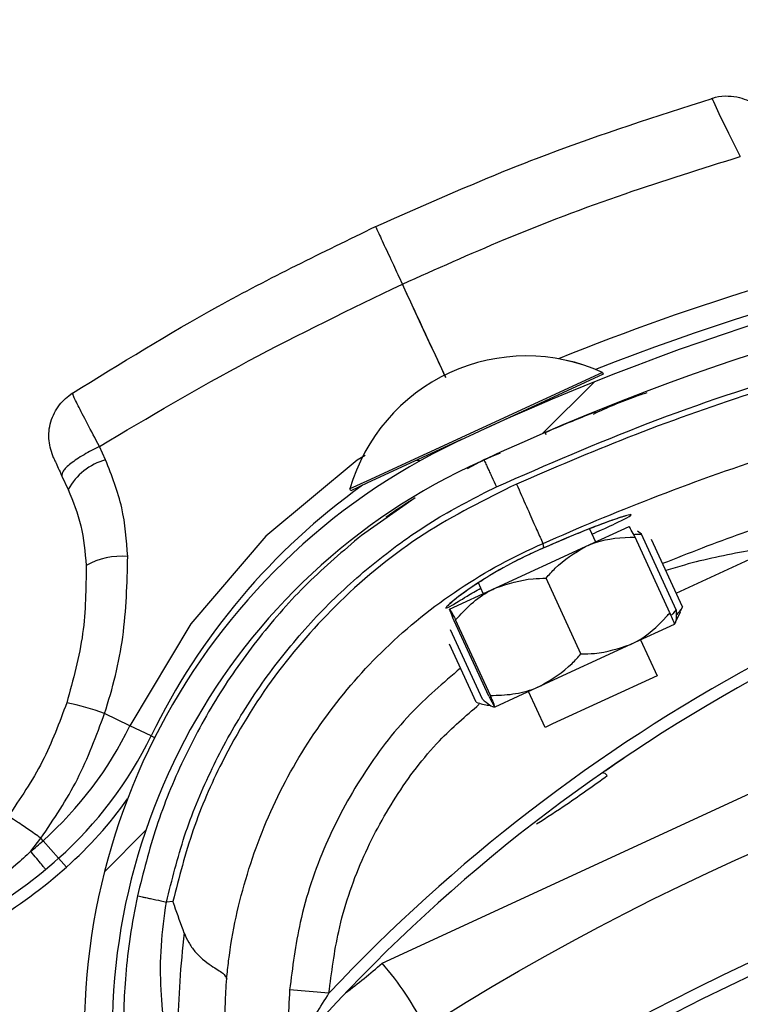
# Model space of a CAD drawing. Header units: inches. Extents: x 170 to 284, y 215 to 248.
# Tile 475 of 656: x 210.9638 to 211.0263, y 225.0104 to 225.0957. Entities that reach past the tile are written whole.
import ezdxf

# ---------------------------------------------------------------- set-up
doc = ezdxf.new("R2010")
doc.units = ezdxf.units.IN
doc.header["$LTSCALE"] = 0.25
doc.header["$MEASUREMENT"] = 0
doc.layers.add('ANNOTATIONS', color=1, linetype='Continuous')
doc.layers.add('RH FRONT OF HOOD', color=7, linetype='Continuous')
doc.styles.add('ARIAL', font='arial.ttf', dxfattribs={"height": 0.09375})
doc.dimstyles.new('STANDARD$0', dxfattribs={"dimtxt": 0.09375, "dimasz": 0.09375, "dimexe": 0.03125, "dimexo": 0.046875, "dimgap": 0.09, "dimtad": 0, "dimtih": 1, "dimtoh": 1, "dimdec": 4, "dimzin": 0, "dimdsep": 46, "dimtxsty": 'ARIAL', "dimcen": 0.09, "dimadec": 0, "dimazin": 0, "dimtfac": 1, "dimtdec": 4, "dimtofl": 0, "dimtmove": 0, "dimatfit": 1, "dimfxl": 1, "dimtolj": 1, "dimtzin": 0, "dimarcsym": 0})
pattern_1 = [(45, (200.7563139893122, 218.4993357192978), (-0.03026527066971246, 0.03026527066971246), [])]

# ---------------------------------------------------------------- blocks, each defined once
blk = doc.blocks.new('*D129')
at = {"layer": 'ANNOTATIONS', "color": 0, "lineweight": -2, "transparency": 16777216}
for p, q in [((209.9594651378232, 225.3844004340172), (209.9594651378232, 225.4781504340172)), ((210.5891923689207, 225.2906504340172), (209.9282151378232, 225.2906504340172)), ((211.1204829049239, 225.2379811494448), (209.9282151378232, 225.2379811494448)), ((209.9594651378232, 225.1442311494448), (209.9594651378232, 225.0504811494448)), ((209.9594651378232, 225.0504811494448), (209.8657151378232, 225.0504811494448))]:
    blk.add_line(p, q, dxfattribs=at)
at = {"layer": 'ANNOTATIONS', "color": 0, "transparency": 16777216}
for points in [[(209.9438401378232, 225.3844004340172), (209.9750901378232, 225.3844004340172), (209.9594651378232, 225.2906504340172)], [(209.9438401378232, 225.1442311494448), (209.9750901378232, 225.1442311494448), (209.9594651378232, 225.2379811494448)]]:
    blk.add_solid(points, dxfattribs=at)
at = {"layer": 'defpoints', "color": 0, "transparency": 16777216}
for p in [(210.6360673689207, 225.2906504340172), (209.9594651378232, 225.2379811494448), (211.1673579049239, 225.2379811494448)]:
    blk.add_point(p, dxfattribs=at)
at = {"layer": 'ANNOTATIONS', "color": 0, "transparency": 16777216, "insert": (209.6118125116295, 225.0504811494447), "char_height": 0.09375, "attachment_point": 5, "style": 'ARIAL'}
blk.add_mtext('\\A1;2 5/8"', dxfattribs=at)
blk = doc.blocks.new('*D130')
at = {"layer": 'ANNOTATIONS', "color": 0, "lineweight": -2, "transparency": 16777216}
for p, q in [((210.6277843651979, 225.6576941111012), (210.6277843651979, 226.3915711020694)), ((211.976220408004, 225.0994395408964), (211.976220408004, 226.3915711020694)), ((210.7215343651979, 226.3603211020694), (210.9917282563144, 226.3603211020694)), ((211.882470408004, 226.3603211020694), (211.6122765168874, 226.3603211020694))]:
    blk.add_line(p, q, dxfattribs=at)
at = {"layer": 'ANNOTATIONS', "color": 0, "transparency": 16777216}
for points in [[(210.7215343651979, 226.3759461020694), (210.7215343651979, 226.3446961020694), (210.6277843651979, 226.3603211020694)], [(211.882470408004, 226.3759461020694), (211.882470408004, 226.3446961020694), (211.976220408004, 226.3603211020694)]]:
    blk.add_solid(points, dxfattribs=at)
at = {"layer": 'defpoints', "color": 0, "transparency": 16777216}
for p in [(211.976220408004, 226.3603211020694), (210.6277843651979, 225.6108191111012), (211.976220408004, 225.0525645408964)]:
    blk.add_point(p, dxfattribs=at)
at = {"layer": 'ANNOTATIONS', "color": 0, "transparency": 16777216, "insert": (211.3020023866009, 226.3603211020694), "char_height": 0.09375, "attachment_point": 5, "style": 'ARIAL'}
blk.add_mtext('\\A1;DIM "A"', dxfattribs=at)

msp = doc.modelspace()

# ---------------------------------------------------------------- hatches: boundary and pattern name
at = {"layer": 'RH FRONT OF HOOD'}
h = msp.add_hatch(dxfattribs=at)
h.set_pattern_fill('ANSI31', color=256, scale=0.34241245, angle=2.8e-322, style=0)
h.set_pattern_definition([(45, (200.7896657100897, 218.4993357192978), (-0.03026527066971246, 0.03026527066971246), [])])
edge = h.paths.add_edge_path(flags=0)
edge.add_arc((211.0763061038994, 224.3915581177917), 0.021400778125, 89.9999999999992, 390.52248781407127, ccw=False)
edge.add_line((211.0763061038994, 224.4129588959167), (211.1490687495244, 224.4129588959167))
edge.add_arc((211.1490687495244, 224.8238538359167), 0.4108949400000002, 270, 450.0000000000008)
edge.add_line((211.1490687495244, 225.2347487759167), (210.6654111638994, 225.2347487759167))
edge.add_arc((210.6654111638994, 225.2390289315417), 0.004280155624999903, 180.0000000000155, 269.9999999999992, ccw=False)
edge.add_line((210.6611310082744, 225.2390289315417), (210.6611310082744, 225.2818304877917))
edge.add_arc((210.6654111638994, 225.2818304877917), 0.004280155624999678, 360, 540, ccw=False)
edge.add_line((210.6696913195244, 225.2818304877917), (210.6696913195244, 225.2390289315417))
edge.add_line((210.6696913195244, 225.2390289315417), (210.6664589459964, 225.2390289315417))
edge.add_line((210.6664589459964, 225.2390289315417), (210.6664589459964, 225.2818304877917))
edge.add_arc((210.6654111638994, 225.2818304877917), 0.001047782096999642, 360, 540.0000000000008)
edge.add_line((210.6643633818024, 225.2818304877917), (210.6643633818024, 225.2390289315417))
edge.add_arc((210.6654111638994, 225.2390289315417), 0.001047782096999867, 180, 270)
edge.add_line((210.6654111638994, 225.2379811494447), (211.1490687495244, 225.2379811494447))
edge.add_arc((211.1490687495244, 224.8238538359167), 0.4141273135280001, 269.9999999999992, 450, ccw=False)
edge.add_line((211.1490687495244, 224.4097265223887), (211.0763061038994, 224.4097265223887))
edge.add_arc((211.0763061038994, 224.3915581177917), 0.018168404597, 450.0000000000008, 750.5224878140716)
edge.add_arc((211.0910543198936, 224.4002532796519), 0.001047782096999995, 390.5224878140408, 495.0000000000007)
edge.add_line((211.0903134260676, 224.4009941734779), (211.0816182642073, 224.3922990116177))
edge.add_line((211.0816182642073, 224.3922990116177), (211.0793326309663, 224.3945846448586))
edge.add_line((211.0793326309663, 224.3945846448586), (211.0880277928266, 224.4032798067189))
edge.add_arc((211.0910543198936, 224.4002532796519), 0.004280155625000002, 390.522487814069, 495.0000000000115, ccw=False)
h = msp.add_hatch(dxfattribs=at)
h.set_pattern_fill('ANSI31', color=256, scale=0.34241245, style=0)
h.set_pattern_definition(pattern_1)
edge = h.paths.add_edge_path(flags=0)
edge.add_line((211.1157170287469, 225.2304686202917), (210.7733045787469, 225.2304686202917))
edge.add_line((210.7733045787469, 225.2304686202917), (210.7733045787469, 225.2347487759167))
edge.add_line((210.7733045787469, 225.2347487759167), (211.1157170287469, 225.2347487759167))
edge.add_arc((211.1157170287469, 224.8238538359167), 0.4108949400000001, 269.9999999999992, 450, ccw=False)
edge.add_line((211.1157170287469, 224.4129588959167), (211.0429543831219, 224.4129588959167))
edge.add_line((211.0429543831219, 224.4129588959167), (211.0429543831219, 224.4172390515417))
edge.add_line((211.0429543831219, 224.4172390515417), (211.1157170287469, 224.4172390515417))
edge.add_arc((211.1157170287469, 224.8238538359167), 0.406614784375, 270, 450.0000000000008)
h = msp.add_hatch(dxfattribs=at)
h.set_pattern_fill('ANSI31', color=256, scale=0.34241245, angle=2.8e-322, style=0)
h.set_pattern_definition(pattern_1)
edge = h.paths.add_edge_path(flags=0)
edge.add_arc((210.9334444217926, 224.9939066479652), 0.001712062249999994, 384.7692737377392, 406.9796940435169)
edge.add_line((210.9346124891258, 224.9951583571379), (210.9362594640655, 224.9969232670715))
edge.add_arc((210.9334444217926, 224.9939066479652), 0.004126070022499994, 384.76927373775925, 406.97969404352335, ccw=False)
edge.add_arc((210.9253607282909, 224.9901767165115), 0.01302879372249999, 336.2454411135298, 384.7692737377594, ccw=False)
edge.add_arc((210.9207214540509, 224.9927121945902), 0.01830194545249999, 294.76927373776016, 334.8306467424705, ccw=False)
edge.add_arc((210.9234615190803, 224.9867737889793), 0.01176186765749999, 226.9101314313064, 294.76927373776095, ccw=False)
edge.add_arc((210.9254540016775, 224.9902197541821), 0.01566536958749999, 170.0263417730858, 230.2000735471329, ccw=False)
edge.add_arc((210.9350175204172, 224.9888627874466), 0.02532140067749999, 507.6235219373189, 530.7502070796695, ccw=False)
edge.add_arc((210.9258202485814, 224.9935941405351), 0.01504902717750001, 466.9249921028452, 504.08392337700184, ccw=False)
edge.add_arc((210.9298152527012, 224.9817485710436), 0.02754708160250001, 388.07777688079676, 467.701847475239, ccw=False)
edge.add_arc((210.9612224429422, 224.9998227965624), 0.008748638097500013, 215.7278926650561, 362.7107059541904)
edge.add_arc((211.0261599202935, 225.0079139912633), 0.05672062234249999, 114.33990946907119, 187.7791734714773, ccw=False)
edge.add_arc((211.0935835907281, 224.8646505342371), 0.2150521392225, 458.19530130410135, 474.9753273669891, ccw=False)
edge.add_arc((211.0660354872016, 225.0488261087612), 0.02884824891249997, 399.92811720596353, 456.1830305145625, ccw=False)
edge.add_arc((211.1083046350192, 225.0874112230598), 0.0284373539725, 224.8898676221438, 278.4883413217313)
edge.add_arc((211.1098912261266, 225.0740018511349), 0.01494630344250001, 280.0607145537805, 335.3164658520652)
edge.add_arc((211.1068088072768, 225.0763506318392), 0.0187470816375, 332.7271482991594, 366.2088897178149)
edge.add_arc((211.1121251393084, 225.0763524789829), 0.0134739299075, 368.6468311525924, 407.0429194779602)
edge.add_arc((211.1174228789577, 225.0816252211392), 0.006011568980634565, 409.7518063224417, 430.4868473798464)
edge.add_arc((211.1149344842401, 225.0696918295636), 0.01816498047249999, 435.6685338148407, 474.7692737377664)
edge.add_arc((211.1119075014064, 225.0762520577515), 0.01094007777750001, 474.7692737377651, 564.7692737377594)
edge.add_arc((211.1036683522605, 225.0724503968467), 0.001866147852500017, 204.7692737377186, 220.4115201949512)
edge.add_line((211.1022474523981, 225.071240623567), (211.1004094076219, 225.0696756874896))
edge.add_arc((211.1036683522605, 225.0724503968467), 0.004280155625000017, 204.769273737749, 220.4115201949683, ccw=False)
edge.add_arc((211.1119075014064, 225.0762520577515), 0.01335408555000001, 114.76927373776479, 204.7692737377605, ccw=False)
edge.add_arc((211.1149344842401, 225.0696918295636), 0.020578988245, 435.38063204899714, 474.7692737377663, ccw=False)
edge.add_arc((211.1174228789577, 225.0816252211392), 0.008425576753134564, 409.34694092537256, 431.2689846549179, ccw=False)
edge.add_arc((211.1121251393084, 225.0763524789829), 0.01588793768, 368.45957599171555, 407.2398544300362, ccw=False)
edge.add_arc((211.1068088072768, 225.0763506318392), 0.02116108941, 332.8738045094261, 366.34644547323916, ccw=False)
edge.add_arc((211.1098912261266, 225.0740018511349), 0.01736031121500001, 279.9495218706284, 335.13512706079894, ccw=False)
edge.add_arc((211.1083046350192, 225.0874112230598), 0.030851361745, 224.687431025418, 278.5488113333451, ccw=False)
edge.add_arc((211.0660354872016, 225.0488261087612), 0.02643424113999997, 399.7109832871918, 456.0928868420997)
edge.add_arc((211.0935835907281, 224.8646505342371), 0.21263813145, 458.2069421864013, 474.9789632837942)
edge.add_arc((211.0261599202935, 225.0079139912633), 0.05430661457, 474.3259003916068, 547.8838086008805)
edge.add_arc((210.9612224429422, 224.9998227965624), 0.01116264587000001, 214.8303126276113, 363.29836093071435, ccw=False)
edge.add_arc((210.9298152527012, 224.9817485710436), 0.02513307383, 387.7406739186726, 467.7399315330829)
edge.add_arc((210.9258202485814, 224.9935941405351), 0.01263501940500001, 466.8523210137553, 503.7519705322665)
edge.add_arc((210.9350175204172, 224.9888627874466), 0.022907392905, 507.8135800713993, 530.7889889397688)
edge.add_arc((210.9254540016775, 224.9902197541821), 0.01325136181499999, 529.9615141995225, 590.5045235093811)
edge.add_arc((210.9234615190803, 224.9867737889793), 0.009347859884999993, 226.49179786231, 294.7692737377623)
edge.add_arc((210.9207214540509, 224.9927121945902), 0.01588793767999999, 294.7692737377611, 334.7214526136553)
edge.add_arc((210.9253607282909, 224.9901767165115), 0.01061478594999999, 336.4037750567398, 384.7692737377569)
h = msp.add_hatch(dxfattribs=at)
h.set_pattern_fill('ANSI32', color=256, scale=0.34241245, angle=2.8e-322, style=0)
h.set_pattern_definition([(45, (200.7563139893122, 218.4993357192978), (-0.09079581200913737, 0.09079581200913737), []), (45, (200.8168445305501, 218.4993357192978), (-0.09079581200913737, 0.09079581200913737), [])])
edge = h.paths.add_edge_path(flags=0)
edge.add_arc((211.1157170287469, 224.8238538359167), 0.2182879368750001, 180, 540, ccw=False)
edge = h.paths.add_edge_path(flags=0)
edge.add_arc((211.1157170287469, 224.8238538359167), 0.2097276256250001, 180, 540, ccw=False)

# ---------------------------------------------------------------- linework, layer by layer
for p, q in [((211.0143308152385, 225.0651069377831), (210.9939076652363, 225.0556890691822)), ((211.0144025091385, 225.06495146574), (211.0042765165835, 225.0602819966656)), ((211.0143301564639, 225.0651083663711), (211.0143308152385, 225.0651069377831)), ((211.0143308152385, 225.0651069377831), (211.0144025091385, 225.06495146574)), ((211.0137690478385, 225.0617019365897), (211.013771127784, 225.0617027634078)), ((211.0093533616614, 225.0598945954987), (211.0094250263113, 225.0597391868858)), ((210.9712738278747, 225.0575266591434), (210.9707399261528, 225.0587003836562)), ((211.0021119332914, 225.0592838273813), (210.9939793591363, 225.0555335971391)), ((211.0054669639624, 225.0581056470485), (211.0040624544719, 225.0575259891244)), ((211.0042135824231, 225.0575883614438), (211.0054475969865, 225.0581533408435)), ((211.0040624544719, 225.0575259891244), (211.0026128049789, 225.0567454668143)), ((211.0037397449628, 225.0573714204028), (211.003989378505, 225.057485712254)), ((210.9674877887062, 225.0561296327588), (210.9680248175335, 225.0549657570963)), ((210.9939076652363, 225.0556890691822), (210.9924403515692, 225.055012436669)), ((210.9939793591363, 225.0555335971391), (210.9925120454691, 225.0548569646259)), ((210.9924403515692, 225.055012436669), (210.9924396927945, 225.055013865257)), ((210.9925120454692, 225.0548569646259), (210.9924403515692, 225.055012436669)), ((210.9981002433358, 225.054238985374), (210.9934552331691, 225.0509846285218)), ((211.0128503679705, 225.0500203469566), (211.0166357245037, 225.0517659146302)), ((211.0132011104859, 225.0515505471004), (211.0137214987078, 225.0504220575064)), ((211.0177049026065, 225.0510806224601), (211.0173737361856, 225.0513539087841)), ((211.0207232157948, 225.0445352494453), (211.0177049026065, 225.0510806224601)), ((211.0092436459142, 225.0498989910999), (211.0091834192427, 225.0502788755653)), ((211.0201694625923, 225.0442798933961), (211.017151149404, 225.0508252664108)), ((211.0212741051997, 225.0447892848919), (211.0185793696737, 225.0506329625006)), ((211.0050776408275, 225.0464360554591), (211.0128503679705, 225.0500203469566)), ((211.0092436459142, 225.0498989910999), (211.009243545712, 225.0498988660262)), ((211.0207233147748, 225.0459837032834), (211.029669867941, 225.0501087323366)), ((211.0040044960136, 225.045941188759), (211.0035769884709, 225.0468682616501)), ((211.0124640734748, 225.0407266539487), (211.0094457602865, 225.0472720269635)), ((211.0010902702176, 225.0445973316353), (211.0050776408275, 225.0464360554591)), ((211.0210745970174, 225.0443365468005), (211.0205510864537, 225.0432775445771)), ((211.0212741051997, 225.0447892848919), (211.0210484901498, 225.0443494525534)), ((211.0044893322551, 225.037049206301), (211.0014710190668, 225.0435945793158)), ((211.0046240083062, 225.0371113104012), (211.001605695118, 225.043656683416)), ((211.0039355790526, 225.0367938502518), (211.0011683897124, 225.042794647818)), ((211.0205502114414, 225.0432771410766), (211.0167648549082, 225.041531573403)), ((211.0176359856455, 225.0419332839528), (211.0190698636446, 225.0388238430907)), ((210.9952299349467, 225.0139113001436), (211.0546320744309, 225.0413202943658)), ((211.0033846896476, 225.0365398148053), (211.0010742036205, 225.0415502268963)), ((211.0167648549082, 225.041531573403), (211.0089921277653, 225.0379472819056)), ((211.0190698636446, 225.0388238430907), (211.0100041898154, 225.0346433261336)), ((211.0089921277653, 225.0379472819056), (211.0050047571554, 225.0361085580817)), ((211.0093528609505, 225.0343429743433), (211.0079189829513, 225.0374524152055)), ((210.9733869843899, 225.0344937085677), (210.9711826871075, 225.0355649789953)), ((210.9752159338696, 225.0336048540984), (210.9733869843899, 225.0344937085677)), ((211.0100041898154, 225.0346433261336), (211.0093528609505, 225.0343429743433)), ((210.9752159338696, 225.0336048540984), (210.975517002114, 225.0334585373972)), ((210.9647828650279, 225.0236100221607), (210.9656671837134, 225.0247383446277)), ((210.9658520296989, 225.024531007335), (210.9656671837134, 225.0247383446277)), ((210.9672052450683, 225.0230131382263), (210.9658520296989, 225.024531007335)), ((210.9672052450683, 225.0230131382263), (210.9678888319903, 225.0222463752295)), ((210.9771014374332, 225.0192687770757), (210.9765448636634, 225.0192128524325)), ((210.9906327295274, 225.0113135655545), (210.9872220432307, 225.0115934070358))]:
    msp.add_line(p, q, dxfattribs=at)
at = {"layer": 'RH FRONT OF HOOD', "flags": 128}
for points in [[(211.0238940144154, 225.0886855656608), (211.0238170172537, 225.088862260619), (211.0239533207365, 225.0885676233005), (211.0244212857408, 225.0875519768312), (211.0252407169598, 225.0858435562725), (211.0262767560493, 225.083811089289), (211.0262767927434, 225.0838110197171), (211.0262767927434, 225.0838110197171)], [(210.993779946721, 225.0579064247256), (210.9930887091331, 225.0575070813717), (210.9851633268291, 225.0509226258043), (210.9786629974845, 225.0433278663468), (210.9733870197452, 225.0344937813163), (210.9733869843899, 225.0344937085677), (210.9733869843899, 225.0344937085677)]]:
    msp.add_lwpolyline(points, dxfattribs=at)
at = {"layer": 'RH FRONT OF HOOD'}
for radius in [0.218287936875, 0.2097276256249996, 0.20865758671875]:
    msp.add_circle((211.1157170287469, 224.8238538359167), radius, dxfattribs=at)
for centre, radius, start, end in [((211.0923126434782, 224.8641028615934), 0.2160622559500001, 95.86225241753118, 111.3285798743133), ((211.0935835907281, 224.8646505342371), 0.2150521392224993, 98.19530130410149, 114.9753273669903), ((211.0923126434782, 224.8641028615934), 0.2180957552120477, 101.9484969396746, 112.0222083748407), ((211.0935835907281, 224.8646505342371), 0.2126381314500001, 98.20694218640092, 114.9789632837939), ((211.0077481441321, 225.050599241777), 0.0159322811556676, 65.59875052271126, 163.9135924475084), ((211.0077488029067, 225.050597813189), 0.01593228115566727, 65.59875052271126, 163.9135924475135), ((211.0090427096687, 225.0618765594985), 0.0005478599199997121, 114.7561714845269, 144.0513468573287), ((211.0261599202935, 225.0079139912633), 0.05672062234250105, 114.3399094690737, 187.7791734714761), ((210.972659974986, 225.0524266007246), 0.005285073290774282, 105.2051462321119, 151.2859093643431), ((211.0261599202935, 225.0079139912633), 0.05430661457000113, 114.3259003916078, 187.883808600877), ((210.9983306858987, 225.0569368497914), 0.0005478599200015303, 69.33437873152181, 114.7561714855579), ((211.0272627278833, 225.0083105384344), 0.05786770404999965, 125.6629359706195, 154.0806276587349), ((211.0974436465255, 224.9109688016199), 0.146552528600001, 100.1098921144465, 136.7878487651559), ((211.0974436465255, 224.9109688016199), 0.1455252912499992, 100.1236983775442, 138.6398240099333), ((210.9726365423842, 225.0430645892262), 0.00611619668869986, 84.76523840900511, 119.8728515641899), ((210.9633497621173, 225.0138745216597), 0.02306145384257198, 70.14417843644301, 78.60788681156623), ((210.9444190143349, 225.0485719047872), 0.03220774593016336, 311.7177412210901, 334.0806276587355), ((210.9444190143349, 225.0485719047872), 0.03424124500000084, 311.7177412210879, 334.0806276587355), ((211.0142989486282, 225.0298737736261), 0.0005320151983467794, 33.59178893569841, 89.59768973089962), ((210.9444190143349, 225.0485719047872), 0.0352684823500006, 311.7177412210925, 324.6079347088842), ((210.9384945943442, 225.055217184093), 0.04111046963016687, 309.7497702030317, 311.7177412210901), ((210.9384945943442, 225.055217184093), 0.04314396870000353, 290.5405774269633, 311.7177412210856), ((210.9384945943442, 225.055217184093), 0.04417120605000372, 290.5405774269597, 311.7177412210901), ((210.9566728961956, 225.0580388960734), 0.0585994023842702, 307.1618106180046, 311.1457429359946), ((210.9759296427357, 224.9969699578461), 0.02568093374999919, 26.18361414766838, 41.27589958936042)]:
    msp.add_arc(centre, radius, start, end, dxfattribs=at)
for points, knots in [([(210.9946801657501, 225.0777474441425), (210.9995985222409, 225.0799262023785), (211.0091175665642, 225.0841429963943), (211.0190365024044, 225.0873042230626), (211.0238304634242, 225.0888320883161)], [0, 0, 0, 0, 0.5166859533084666, 1, 1, 1, 1]), ([(211.0238305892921, 225.0888319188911), (211.0239287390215, 225.0888730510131), (211.0243698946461, 225.0890579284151), (211.0251952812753, 225.0890836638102), (211.0261701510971, 225.0889631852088), (211.0269829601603, 225.0886683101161), (211.027621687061, 225.0882997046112), (211.0280945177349, 225.0879209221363), (211.028418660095, 225.0875894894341), (211.0286160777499, 225.08734919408), (211.0287168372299, 225.0872121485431), (211.028755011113, 225.0871578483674), (211.0287635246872, 225.0871456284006), (211.0287683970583, 225.0871386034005), (211.0287700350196, 225.0871362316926), (211.0287708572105, 225.0871350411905)], [0, 0, 0, 0, 0.05652103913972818, 0.2540462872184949, 0.4273552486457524, 0.5794983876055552, 0.7104459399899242, 0.8185506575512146, 0.9012506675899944, 0.9564155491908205, 0.9850429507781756, 0.9903528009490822, 0.9934690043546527, 0.9967217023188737, 1, 1, 1, 1]), ([(210.9969973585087, 225.0727525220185), (210.9999283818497, 225.0740675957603), (211.0062627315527, 225.0769096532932), (211.0160330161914, 225.0806191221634), (211.0229357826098, 225.082769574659), (211.0262771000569, 225.083810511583)], [0, 0, 0, 0, 0.3076441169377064, 0.6648617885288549, 1, 1, 1, 1]), ([(210.9684073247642, 225.0633080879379), (210.9725688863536, 225.0658852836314), (210.9810708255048, 225.071150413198), (210.9900746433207, 225.075515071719), (210.994671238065, 225.0777433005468)], [0, 0, 0, 0, 0.4894838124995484, 1, 1, 1, 1]), ([(210.994688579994, 225.0777059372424), (210.9946862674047, 225.0777108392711), (210.9946798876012, 225.0777243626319), (210.9948630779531, 225.0773292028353), (210.9953406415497, 225.07629973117), (210.9961363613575, 225.0745848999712), (210.9967233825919, 225.0733200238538), (210.9969886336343, 225.0727484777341)], [0, 0, 0, 0, 0.09013511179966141, 0.2486582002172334, 0.5414135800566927, 0.7927834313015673, 1, 1, 1, 1]), ([(210.9707428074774, 225.0586961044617), (210.9750156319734, 225.0612273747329), (210.9835533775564, 225.0662852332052), (210.9925129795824, 225.0705953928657), (210.9969886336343, 225.0727484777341)], [0, 0, 0, 0, 0.5004628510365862, 1, 1, 1, 1]), ([(210.9969886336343, 225.0727484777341), (210.9972570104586, 225.0721697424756), (210.9985084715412, 225.069471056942), (210.9997596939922, 225.0667729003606), (211.0007425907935, 225.0646533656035)], [0, 0, 0, 0, 0.2144507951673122, 1, 1, 1, 1]), ([(211.0007512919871, 225.0646580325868), (210.9998210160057, 225.0666639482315), (210.9985698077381, 225.0693618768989), (210.9973183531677, 225.0720603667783), (210.9969973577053, 225.0727525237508)], [0, 0, 0, 0, 0.7435021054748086, 1, 1, 1, 1]), ([(211.0051436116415, 225.0551965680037), (211.0095029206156, 225.0570992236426), (211.0182441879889, 225.0609144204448), (211.0319110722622, 225.0654478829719), (211.0459334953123, 225.069212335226), (211.0555184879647, 225.070884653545), (211.060322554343, 225.0717228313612)], [0, 0, 0, 0, 0.2468628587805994, 0.4950083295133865, 0.7468945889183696, 1, 1, 1, 1]), ([(211.0600521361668, 225.0711433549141), (211.0563478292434, 225.0705069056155), (211.0489284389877, 225.0692321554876), (211.0379544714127, 225.066567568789), (211.027125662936, 225.0633453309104), (211.01674260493, 225.059667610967), (211.0100799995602, 225.0568077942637), (211.0068811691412, 225.0554347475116)], [0, 0, 0, 0, 0.2027568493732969, 0.4061035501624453, 0.6088604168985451, 0.8122072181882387, 1, 1, 1, 1]), ([(211.0091834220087, 225.0502788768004), (211.0091834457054, 225.0502788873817), (211.012275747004, 225.0516596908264), (211.018784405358, 225.0543731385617), (211.0288745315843, 225.0579804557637), (211.0394097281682, 225.0611074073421), (211.0500922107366, 225.0637033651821), (211.0573117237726, 225.0649438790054), (211.0609214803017, 225.065564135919)], [0, 0, 0, 0, 1.439079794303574e-06, 0.1877923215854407, 0.3908439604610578, 0.5938956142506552, 0.7969478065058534, 1, 1, 1, 1]), ([(210.9667659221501, 225.057694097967), (210.9665971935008, 225.0581850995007), (210.9662482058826, 225.0592006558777), (210.9664446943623, 225.0608517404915), (210.9671609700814, 225.0623462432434), (210.9679955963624, 225.0630085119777), (210.9683994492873, 225.0633289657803)], [0, 0, 0, 0, 0.2415860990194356, 0.4996813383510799, 0.7579094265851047, 1, 1, 1, 1]), ([(210.9707430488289, 225.058696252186), (210.9703773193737, 225.0593795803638), (210.9696412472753, 225.0607548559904), (210.9688430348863, 225.0623118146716), (210.9684021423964, 225.0632246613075), (210.9684361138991, 225.0632341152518), (210.9684493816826, 225.063237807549)], [0, 0, 0, 0, 0.2719162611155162, 0.547262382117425, 0.8231804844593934, 1, 1, 1, 1]), ([(211.0135457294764, 225.0615013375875), (211.0147440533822, 225.0620482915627), (211.0162661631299, 225.062743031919), (211.0178579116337, 225.0632511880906), (211.0181965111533, 225.0633592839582)], [0, 0, 0, 0, 0.7872782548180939, 0.9999999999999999, 0.9999999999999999, 0.9999999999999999, 0.9999999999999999]), ([(211.0137690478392, 225.0617019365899), (211.0136786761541, 225.0616660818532), (211.013587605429, 225.0616299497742), (211.012889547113, 225.0613496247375), (211.0118662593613, 225.0609397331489), (211.0101939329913, 225.0602352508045), (211.0093585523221, 225.0598833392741)], [0, 0, 0, 0, 0.3307707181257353, 0.3333292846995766, 0.6669765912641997, 0.9999999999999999, 0.9999999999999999, 0.9999999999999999, 0.9999999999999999]), ([(210.9707430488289, 225.058696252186), (210.9702793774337, 225.0584571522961), (210.9693185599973, 225.0579616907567), (210.968193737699, 225.0571908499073), (210.9674928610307, 225.0565221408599), (210.9674894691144, 225.0562573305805), (210.9674878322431, 225.0561295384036)], [0, 0, 0, 0, 0.2412900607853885, 0.4999999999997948, 0.7587099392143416, 1, 1, 1, 1]), ([(210.9667660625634, 225.0576937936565), (210.9667655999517, 225.0576947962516), (210.9667293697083, 225.0577733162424), (210.9667714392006, 225.0576821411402), (210.9669063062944, 225.057389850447), (210.9671603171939, 225.0568393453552), (210.9673790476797, 225.0563653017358), (210.9674878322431, 225.0561295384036)], [0, 0, 0, 0, 0.003230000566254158, 0.2529631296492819, 0.5032304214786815, 0.7529340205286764, 1, 1, 1, 1]), ([(210.9731945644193, 225.049155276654), (210.9730872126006, 225.0505763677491), (210.9728680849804, 225.0534771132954), (210.971812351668, 225.0561587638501), (210.9712738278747, 225.0575266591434)], [0, 0, 0, 0, 0.4899054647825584, 1, 1, 1, 1]), ([(211.0040624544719, 225.0575259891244), (211.0040768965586, 225.0574948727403), (211.0040991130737, 225.0574470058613), (211.0042339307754, 225.0571565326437), (211.0043734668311, 225.0568558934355), (211.0045466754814, 225.0564827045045), (211.0047983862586, 225.055940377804), (211.0050076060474, 225.0554896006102), (211.0051436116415, 225.0551965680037)], [0, 0, 0, 0, 0.2394568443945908, 0.3683606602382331, 0.5000000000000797, 0.6316393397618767, 0.7605431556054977, 0.9999999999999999, 0.9999999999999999, 0.9999999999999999, 0.9999999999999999]), ([(211.0068809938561, 225.0554351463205), (211.0041577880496, 225.0540874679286), (210.9986209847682, 225.0513473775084), (210.9916015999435, 225.0455871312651), (210.98570058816, 225.0388838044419), (210.9815755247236, 225.0321183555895), (210.9787010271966, 225.0254957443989), (210.9776374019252, 225.0213552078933), (210.9771014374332, 225.0192687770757)], [0, 0, 0, 0, 0.187090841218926, 0.3803918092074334, 0.5558755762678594, 0.7364481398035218, 0.8671952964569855, 0.9999999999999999, 0.9999999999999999, 0.9999999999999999, 0.9999999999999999]), ([(211.0068809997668, 225.0554351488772), (211.0071740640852, 225.0547728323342), (211.0077601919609, 225.0534482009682), (211.0085061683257, 225.0517647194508), (211.0090425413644, 225.0505640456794), (211.0091364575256, 225.0503739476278), (211.009183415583, 225.050278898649)], [0, 0, 0, 0, 0.2500007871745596, 0.5000009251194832, 0.750000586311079, 1, 1, 1, 1]), ([(210.9680248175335, 225.0549657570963), (210.9684413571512, 225.0539347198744), (210.9692909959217, 225.0518316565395), (210.9694891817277, 225.0495375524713), (210.9695902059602, 225.0483681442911)], [0, 0, 0, 0, 0.4902549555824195, 1, 1, 1, 1]), ([(210.9765448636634, 225.0192128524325), (210.977025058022, 225.0211354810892), (210.9779862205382, 225.0249838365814), (210.9802565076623, 225.0305004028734), (210.9830958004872, 225.0357464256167), (210.9865418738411, 225.0406276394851), (210.990511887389, 225.0450923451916), (210.9949802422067, 225.0490514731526), (210.9998404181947, 225.052511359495), (211.0033795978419, 225.0543033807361), (211.0051436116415, 225.0551965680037)], [0, 0, 0, 0, 0.1247413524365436, 0.2496837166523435, 0.3746881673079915, 0.4999855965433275, 0.6253465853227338, 0.7503062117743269, 0.8755465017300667, 1, 1, 1, 1]), ([(210.9956001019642, 225.0525966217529), (210.9955912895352, 225.0525901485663), (210.9955565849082, 225.0525646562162), (210.9961661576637, 225.0530120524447), (210.9972595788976, 225.0537251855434), (210.9977438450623, 225.0540410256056)], [0, 0, 0, 0, 0.1593901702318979, 0.6277016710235, 1, 1, 1, 1]), ([(210.9956001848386, 225.0525965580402), (210.9955913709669, 225.0525900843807), (210.9955566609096, 225.0525645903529), (210.9961665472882, 225.0530121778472), (210.9972604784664, 225.0537256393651), (210.997745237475, 225.0540417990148)], [0, 0, 0, 0, 0.1593327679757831, 0.6274710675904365, 0.9999999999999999, 0.9999999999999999, 0.9999999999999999, 0.9999999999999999]), ([(210.9956002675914, 225.0525964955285), (210.9955914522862, 225.0525900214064), (210.9955567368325, 225.0525645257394), (210.9961669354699, 225.0530123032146), (210.9972613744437, 225.0537260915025), (210.9977466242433, 225.0540425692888)], [0, 0, 0, 0, 0.1592756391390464, 0.6272415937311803, 1, 1, 1, 1]), ([(210.9956004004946, 225.052596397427), (210.995591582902, 225.0525899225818), (210.9955568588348, 225.0525644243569), (210.9961675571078, 225.0530125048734), (210.9972628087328, 225.0537268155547), (210.9977488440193, 225.0540438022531)], [0, 0, 0, 0, 0.1591842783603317, 0.6268746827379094, 1, 1, 1, 1]), ([(211.0134127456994, 225.0510916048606), (211.0137043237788, 225.051222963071), (211.0147988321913, 225.0517160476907), (211.0160601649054, 225.0523035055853), (211.0168210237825, 225.0527059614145), (211.016863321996, 225.0528230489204), (211.0162194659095, 225.0526653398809), (211.01458504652, 225.0520966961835), (211.0121958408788, 225.0511738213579), (211.0102511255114, 225.0503340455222), (211.0092436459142, 225.0498989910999)], [0, 0, 0, 0, 0.05114929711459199, 0.1920011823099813, 0.333489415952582, 0.4224210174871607, 0.5646212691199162, 0.7065362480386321, 0.847968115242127, 1, 1, 1, 1]), ([(211.0152775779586, 225.0523292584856), (211.0152360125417, 225.0523152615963), (211.0149238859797, 225.0522101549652), (211.0140397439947, 225.0518819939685), (211.0126436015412, 225.0513390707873), (211.0110000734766, 225.0506611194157), (211.0098323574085, 225.0501609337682), (211.0092390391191, 225.0498959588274), (211.0092377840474, 225.0498953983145)], [0, 0, 0, 0, 0.03583539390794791, 0.2690981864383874, 0.5116419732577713, 0.7561140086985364, 0.9994840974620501, 1, 1, 1, 1]), ([(211.01636254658, 225.0526747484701), (211.0163630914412, 225.0526748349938), (211.0163880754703, 225.0526788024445), (211.0162505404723, 225.0526501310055), (211.0159456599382, 225.052558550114), (211.0155053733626, 225.0524074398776), (211.0152775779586, 225.0523292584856)], [0, 0, 0, 0, 0.005301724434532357, 0.2431048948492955, 0.6083977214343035, 1, 1, 1, 1]), ([(211.0290145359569, 225.0520546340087), (211.0281404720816, 225.0517583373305), (211.0249474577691, 225.0506759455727), (211.0218184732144, 225.0494367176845), (211.0195460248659, 225.0485367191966)], [0, 0, 0, 0, 0.2737425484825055, 1, 1, 1, 1]), ([(210.9934552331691, 225.0509846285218), (210.991861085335, 225.0496342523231), (210.9886716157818, 225.0469325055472), (210.9845233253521, 225.0422131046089), (210.9809012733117, 225.037092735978), (210.9779216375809, 225.0315837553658), (210.9755458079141, 225.0257967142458), (210.9745374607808, 225.0217650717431), (210.9740341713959, 225.0197527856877)], [0, 0, 0, 0, 0.1669692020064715, 0.3340613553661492, 0.5010874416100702, 0.6678519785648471, 0.8342172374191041, 1, 1, 1, 1]), ([(211.017151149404, 225.0508252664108), (211.0170362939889, 225.0510498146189), (211.0168038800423, 225.0515041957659), (211.0166617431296, 225.0517519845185), (211.0166405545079, 225.0517633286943), (211.0166357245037, 225.0517659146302)], [0, 0, 0, 0, 0.4299704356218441, 0.870060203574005, 1, 1, 1, 1]), ([(211.0170340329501, 225.0510518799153), (211.0171265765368, 225.0510696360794), (211.0173437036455, 225.0511112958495), (211.0175732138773, 225.0510918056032), (211.0177049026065, 225.0510806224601)], [0, 0, 0, 0, 0.4262184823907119, 1, 1, 1, 1]), ([(210.9817649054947, 225.0125800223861), (210.9818183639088, 225.0130911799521), (210.9821387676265, 225.0161548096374), (210.9833586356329, 225.0217012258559), (210.9862110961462, 225.0288886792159), (210.9902618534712, 225.035480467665), (210.9954617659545, 225.0414583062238), (211.0017911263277, 225.046536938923), (211.0066551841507, 225.0491896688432), (211.0091833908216, 225.0502788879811), (211.009183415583, 225.050278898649)], [0, 0, 0, 0, 0.03155846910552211, 0.1891461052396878, 0.3467338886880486, 0.5043277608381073, 0.6619226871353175, 0.8309600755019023, 0.9999983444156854, 0.9999999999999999, 0.9999999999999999, 0.9999999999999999, 0.9999999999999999]), ([(211.0128503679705, 225.0500203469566), (211.0130042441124, 225.0500875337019), (211.0142077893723, 225.0506130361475), (211.0156958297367, 225.0508242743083), (211.0170093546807, 225.0508251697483), (211.017151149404, 225.0508252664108)], [0, 0, 0, 0, 0.1156468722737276, 0.9045342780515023, 1, 1, 1, 1]), ([(211.009243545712, 225.0498988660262), (211.0088271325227, 225.0497152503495), (211.0075113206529, 225.0491350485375), (211.0053742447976, 225.0480138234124), (211.0031990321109, 225.0466620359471), (211.0016095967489, 225.0455067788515), (211.0008344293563, 225.0448382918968), (211.0006810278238, 225.0446076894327), (211.0011828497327, 225.0448522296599), (211.0022531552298, 225.0455199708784), (211.0033715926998, 225.0461674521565), (211.0037887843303, 225.046408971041)], [0, 0, 0, 0, 0.05799721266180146, 0.1832636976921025, 0.306412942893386, 0.4347166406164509, 0.5675677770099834, 0.6609498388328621, 0.7922661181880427, 0.9225125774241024, 1, 1, 1, 1]), ([(211.0092360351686, 225.0498939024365), (211.0091969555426, 225.0498773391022), (211.0085857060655, 225.0496182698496), (211.0073788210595, 225.0490555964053), (211.0057623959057, 225.0482063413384), (211.0046279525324, 225.0475515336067), (211.0041244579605, 225.0472229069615), (211.0040279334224, 225.0471599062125)], [0, 0, 0, 0, 0.02096907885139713, 0.3279800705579, 0.6261032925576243, 0.928320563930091, 0.9999999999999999, 0.9999999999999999, 0.9999999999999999, 0.9999999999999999]), ([(211.0094457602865, 225.0472720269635), (211.0097029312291, 225.0475700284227), (211.0106759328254, 225.0486975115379), (211.0119287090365, 225.0494596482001), (211.0128503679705, 225.0500203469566)], [0, 0, 0, 0, 0.2643068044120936, 1, 1, 1, 1]), ([(211.029669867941, 225.0501087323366), (211.0287410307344, 225.0499523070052), (211.025968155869, 225.0494853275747), (211.02265945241, 225.0487937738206), (211.0203558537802, 225.0481047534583), (211.019819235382, 225.0479442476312)], [0, 0, 0, 0, 0.2786878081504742, 0.8319718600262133, 1, 1, 1, 1]), ([(210.9711826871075, 225.0355649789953), (210.971182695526, 225.0355650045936), (210.9718919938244, 225.0377217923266), (210.9730248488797, 225.0422375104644), (210.9731373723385, 225.0468240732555), (210.9731945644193, 225.049155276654)], [0, 0, 0, 0, 5.836249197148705e-06, 0.491734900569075, 1, 1, 1, 1]), ([(210.9695902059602, 225.0483681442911), (210.9695725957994, 225.0463960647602), (210.9695367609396, 225.0423830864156), (210.9684550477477, 225.038471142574), (210.9679049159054, 225.0364816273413)], [0, 0, 0, 0, 0.4914254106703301, 1, 1, 1, 1]), ([(211.0040279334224, 225.0471599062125), (211.003697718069, 225.0469496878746), (211.0029254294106, 225.046458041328), (211.0020169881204, 225.0457962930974), (211.0013918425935, 225.0453078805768), (211.001104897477, 225.0450483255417), (211.0010996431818, 225.0450428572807), (211.0010981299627, 225.0450412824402)], [0, 0, 0, 0, 0.198100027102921, 0.4633049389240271, 0.7305309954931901, 0.922393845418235, 1, 1, 1, 1]), ([(211.0050776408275, 225.0464360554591), (211.0061401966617, 225.0467853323), (211.0075573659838, 225.0472511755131), (211.0090678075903, 225.0472678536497), (211.0094457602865, 225.0472720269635)], [0, 0, 0, 0, 0.749773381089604, 1, 1, 1, 1]), ([(211.001605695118, 225.043656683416), (211.0020430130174, 225.0441358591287), (211.002927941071, 225.0451054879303), (211.0041468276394, 225.0459808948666), (211.0049048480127, 225.0463515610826), (211.0050776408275, 225.0464360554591)], [0, 0, 0, 0, 0.4299704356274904, 0.8700602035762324, 1, 1, 1, 1]), ([(211.0014710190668, 225.0435945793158), (211.0013748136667, 225.0438277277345), (211.0011801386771, 225.044299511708), (211.0010839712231, 225.0445684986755), (211.0010891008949, 225.0445919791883), (211.0010902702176, 225.0445973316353)], [0, 0, 0, 0, 0.4299704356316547, 0.8700602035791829, 1, 1, 1, 1]), ([(211.0010902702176, 225.0445973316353), (211.0011611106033, 225.0444892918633), (211.0012555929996, 225.044345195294), (211.001535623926, 225.0437944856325), (211.001605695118, 225.043656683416)], [0, 0, 0, 0, 0.7497733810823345, 1, 1, 1, 1]), ([(211.0167648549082, 225.041531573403), (211.0169158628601, 225.0416049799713), (211.0180969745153, 225.0421791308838), (211.0192237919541, 225.043173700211), (211.0200773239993, 225.0441721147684), (211.0201694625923, 225.0442798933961)], [0, 0, 0, 0, 0.1156468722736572, 0.9045342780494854, 1, 1, 1, 1]), ([(211.0201694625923, 225.0442798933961), (211.0202656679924, 225.0440467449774), (211.0204603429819, 225.0435749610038), (211.020556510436, 225.0433059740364), (211.0205513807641, 225.0432824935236), (211.0205502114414, 225.0432771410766)], [0, 0, 0, 0, 0.4299704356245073, 0.8700602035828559, 0.9999999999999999, 0.9999999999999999, 0.9999999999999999, 0.9999999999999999]), ([(211.0202657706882, 225.0440436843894), (211.0203393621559, 225.0441025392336), (211.0205120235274, 225.0442406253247), (211.0206462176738, 225.0444278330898), (211.0207232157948, 225.0445352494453)], [0, 0, 0, 0, 0.4262184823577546, 1, 1, 1, 1]), ([(211.0207232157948, 225.0445352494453), (211.0207279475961, 225.044262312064), (211.0207375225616, 225.0437100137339), (211.0206357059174, 225.0433637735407), (211.0205350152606, 225.0432920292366), (211.0205336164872, 225.0432910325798)], [0, 0, 0, 0, 0.4906882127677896, 0.9929247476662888, 1, 1, 1, 1]), ([(211.0207160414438, 225.0441059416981), (211.020857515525, 225.0442317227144), (211.0210702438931, 225.0444208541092), (211.0212229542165, 225.0446968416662), (211.0212741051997, 225.0447892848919)], [0, 0, 0, 0, 0.665045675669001, 1, 1, 1, 1]), ([(211.0124640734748, 225.0407266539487), (211.0128576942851, 225.0407287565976), (211.0143469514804, 225.0407367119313), (211.0157399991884, 225.0411946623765), (211.0167648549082, 225.041531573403)], [0, 0, 0, 0, 0.2643068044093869, 1, 1, 1, 1]), ([(211.0089921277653, 225.0379472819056), (211.0099476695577, 225.0385286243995), (211.0112221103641, 225.0393039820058), (211.0122155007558, 225.0404419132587), (211.0124640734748, 225.0407266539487)], [0, 0, 0, 0, 0.7497733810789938, 1, 1, 1, 1]), ([(211.0020281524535, 225.0394815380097), (211.0005386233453, 225.0382051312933), (210.9973318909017, 225.0354572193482), (210.993405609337, 225.0302490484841), (210.9901409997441, 225.0241751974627), (210.9880128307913, 225.0178719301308), (210.9874693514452, 225.013556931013), (210.9872220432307, 225.0115934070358)], [0, 0, 0, 0, 0.181025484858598, 0.3897206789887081, 0.5984159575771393, 0.8172607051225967, 1, 1, 1, 1]), ([(211.0046240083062, 225.0371113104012), (211.005272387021, 225.0371327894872), (211.0065844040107, 225.0371762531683), (211.0080415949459, 225.0375348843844), (211.0088156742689, 225.0378707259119), (211.0089921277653, 225.0379472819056)], [0, 0, 0, 0, 0.4299704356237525, 0.8700602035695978, 0.9999999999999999, 0.9999999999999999, 0.9999999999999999, 0.9999999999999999]), ([(210.9679049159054, 225.0364816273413), (210.9672631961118, 225.0347532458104), (210.9659626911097, 225.0312505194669), (210.9638628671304, 225.0281624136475), (210.9627991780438, 225.0265980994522)], [0, 0, 0, 0, 0.4934389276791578, 0.9999999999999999, 0.9999999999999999, 0.9999999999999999, 0.9999999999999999]), ([(211.0033846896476, 225.0365398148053), (211.0037653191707, 225.0364041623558), (211.0041838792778, 225.036254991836), (211.0045414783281, 225.0362851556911), (211.0045738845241, 225.0362878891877)], [0, 0, 0, 0, 0.9093784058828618, 1, 1, 1, 1]), ([(211.0039355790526, 225.0367938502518), (211.0041400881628, 225.0366130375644), (211.0045539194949, 225.0362471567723), (211.0048833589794, 225.0360997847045), (211.0050033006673, 225.0361297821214), (211.0050049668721, 225.0361301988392)], [0, 0, 0, 0, 0.4906882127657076, 0.9929247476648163, 1, 1, 1, 1]), ([(211.0044893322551, 225.037049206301), (211.0046041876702, 225.0368246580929), (211.0048366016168, 225.036370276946), (211.0049787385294, 225.0361224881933), (211.0049999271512, 225.0361111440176), (211.0050047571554, 225.0361085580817)], [0, 0, 0, 0, 0.4299704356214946, 0.8700602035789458, 1, 1, 1, 1]), ([(211.0050047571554, 225.0361085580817), (211.0049685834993, 225.0362325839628), (211.0049203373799, 225.0363980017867), (211.0046833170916, 225.0369685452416), (211.0046240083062, 225.0371113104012)], [0, 0, 0, 0, 0.7497733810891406, 1, 1, 1, 1]), ([(210.9906327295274, 225.0113135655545), (210.9908590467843, 225.0131098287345), (210.9913563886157, 225.0170571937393), (210.9933021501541, 225.0228246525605), (210.9962927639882, 225.0283769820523), (210.9997279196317, 225.0329659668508), (211.0024764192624, 225.0353324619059), (211.0036574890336, 225.0363493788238)], [0, 0, 0, 0, 0.1871957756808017, 0.4113707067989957, 0.6251451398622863, 0.8389194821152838, 1, 1, 1, 1]), ([(210.9656671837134, 225.0247383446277), (210.9667901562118, 225.0264086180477), (210.9690656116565, 225.0297930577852), (210.9704709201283, 225.0336244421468), (210.9711826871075, 225.0355649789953)], [0, 0, 0, 0, 0.4935154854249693, 1, 1, 1, 1]), ([(211.014302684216, 225.0304057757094), (211.0147136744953, 225.0306899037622), (211.0154885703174, 225.0312256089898), (211.0162069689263, 225.0317090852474), (211.0162521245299, 225.0317394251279), (211.0162693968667, 225.031751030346)], [0, 0, 0, 0, 0.4108597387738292, 0.7746496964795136, 1, 1, 1, 1]), ([(211.0086174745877, 225.0259807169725), (211.0094994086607, 225.0265498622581), (211.011592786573, 225.0279007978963), (211.01358767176, 225.0293369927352), (211.014742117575, 225.0301681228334)], [0, 0, 0, 0, 0.4212971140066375, 1, 1, 1, 1]), ([(210.9656671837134, 225.0247383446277), (210.9652951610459, 225.0250046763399), (210.9645293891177, 225.0255528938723), (210.9635999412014, 225.0261777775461), (210.9629544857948, 225.0265741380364), (210.9628499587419, 225.0265902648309), (210.9627991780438, 225.0265980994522)], [0, 0, 0, 0, 0.2429069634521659, 0.4999999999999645, 0.7570930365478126, 1, 1, 1, 1]), ([(210.9647833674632, 225.0236106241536), (210.9647833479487, 225.0236106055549), (210.9643670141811, 225.0232138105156), (210.9626889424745, 225.0216977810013), (210.9590093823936, 225.0189129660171), (210.9554222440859, 225.0170857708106), (210.9533404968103, 225.0160253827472)], [0, 0, 0, 0, 5.869764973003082e-06, 0.1252288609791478, 0.4923383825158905, 1, 1, 1, 1]), ([(210.9740341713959, 225.0197527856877), (210.9738031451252, 225.0185651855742), (210.9733468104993, 225.0162193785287), (210.9729912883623, 225.0129232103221), (210.9728428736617, 225.0104949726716), (210.9728389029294, 225.0093706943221), (210.9728377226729, 225.0090365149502)], [0, 0, 0, 0, 0.3013203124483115, 0.5951829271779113, 0.8796725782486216, 1, 1, 1, 1]), ([(210.9740341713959, 225.0197527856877), (210.9740677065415, 225.019745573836), (210.9741192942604, 225.0197344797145), (210.9744323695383, 225.0196671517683), (210.9747564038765, 225.0195974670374), (210.9751586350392, 225.0195109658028), (210.9757431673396, 225.0193852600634), (210.9762290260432, 225.0192807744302), (210.9765448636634, 225.0192128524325)], [0, 0, 0, 0, 0.2394567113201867, 0.3683605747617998, 0.5000000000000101, 0.6316394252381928, 0.7605432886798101, 0.9999999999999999, 0.9999999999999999, 0.9999999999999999, 0.9999999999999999]), ([(210.9778203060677, 225.0015005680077), (210.9777302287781, 225.001832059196), (210.9775150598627, 225.0026238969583), (210.9772397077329, 225.0037652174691), (210.9770322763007, 225.0046774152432), (210.9767575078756, 225.0059365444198), (210.976371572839, 225.0081071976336), (210.9760266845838, 225.0116145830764), (210.9760070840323, 225.0153618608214), (210.9763681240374, 225.0179472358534), (210.9765448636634, 225.0192128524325)], [0, 0, 0, 0, 0.08980644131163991, 0.2145219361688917, 0.2531624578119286, 0.2759662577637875, 0.4628905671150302, 0.6373953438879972, 0.8224944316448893, 1, 1, 1, 1]), ([(210.9771014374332, 225.0192687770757), (210.977105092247, 225.0192578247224), (210.9771415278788, 225.0191486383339), (210.977450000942, 225.0182315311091), (210.9777764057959, 225.0173371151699), (210.9780674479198, 225.0165396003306)], [0, 0, 0, 0, 0.01193493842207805, 0.118981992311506, 1, 1, 1, 1]), ([(210.9780823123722, 225.0165450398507), (210.9779372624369, 225.0151361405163), (210.977639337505, 225.0122423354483), (210.977516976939, 225.0081317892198), (210.9775681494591, 225.0043021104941), (210.9777361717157, 225.002450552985), (210.977822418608, 225.0015001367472)], [0, 0, 0, 0, 0.2305257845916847, 0.4734878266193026, 0.72973795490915, 1, 1, 1, 1]), ([(210.9780822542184, 225.0165456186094), (210.9782041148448, 225.0162611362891), (210.9784542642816, 225.0156771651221), (210.9790187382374, 225.014898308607), (210.9797013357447, 225.014208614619), (210.9806440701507, 225.0135500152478), (210.9815642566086, 225.0130311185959), (210.9816996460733, 225.0127283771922), (210.9817660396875, 225.0125799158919)], [0, 0, 0, 0, 0.1136768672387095, 0.2333502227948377, 0.3620694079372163, 0.5019163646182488, 0.7557448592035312, 1, 1, 1, 1]), ([(210.9818787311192, 225.0055928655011), (210.9817904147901, 225.0064713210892), (210.9816563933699, 225.0078043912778), (210.9816296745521, 225.0103463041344), (210.9817204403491, 225.0118330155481), (210.9817660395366, 225.0125799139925)], [0, 0, 0, 0, 0.490198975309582, 0.7438846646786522, 1, 1, 1, 1]), ([(210.9872220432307, 225.0115934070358), (210.9871639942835, 225.0106017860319), (210.9870619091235, 225.0088579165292), (210.9871442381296, 225.0067119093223), (210.9872624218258, 225.0053921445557), (210.9873323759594, 225.0049043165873), (210.9873574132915, 225.0047677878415), (210.9873574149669, 225.0047677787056)], [0, 0, 0, 0, 0.3699466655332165, 0.6505899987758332, 0.8492685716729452, 0.9999899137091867, 1, 1, 1, 1]), ([(210.9882844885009, 225.00725963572), (210.9882870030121, 225.0072649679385), (210.9883319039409, 225.0073601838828), (210.9885076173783, 225.0077075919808), (210.9889159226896, 225.0084684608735), (210.9896322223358, 225.0097261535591), (210.9902595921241, 225.0107215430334), (210.9906327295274, 225.0113135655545)], [0, 0, 0, 0, 0.005253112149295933, 0.09380336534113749, 0.266025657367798, 0.563457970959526, 1, 1, 1, 1])]:
    msp.add_open_spline(points, degree=3, knots=knots, dxfattribs=at)
msp.add_open_spline([(210.966082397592, 225.0220461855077), (210.9660641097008, 225.0220681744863), (210.9660275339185, 225.0221121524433), (210.9657407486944, 225.0224569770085), (210.9653208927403, 225.0229618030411), (210.964961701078, 225.0233936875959), (210.9647821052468, 225.0236096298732)], degree=3, dxfattribs=at)

# ---------------------------------------------------------------- dimensions: what is measured, and where the dimension line sits
at = {"layer": 'ANNOTATIONS'}
dim = msp.add_linear_dim(base=(211.976220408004, 226.3603211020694), p1=(210.6277843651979, 225.6108191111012), p2=(211.976220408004, 225.0525645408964), text='DIM "A"', dimstyle='STANDARD$0', dxfattribs=at)
dim.commit()
dim.dimension.update_dxf_attribs({"geometry": '*D130', "text_midpoint": (211.3020023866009, 226.3603211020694)})
dim = msp.add_linear_dim(base=(209.9594651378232, 225.2379811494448), p1=(210.6360673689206, 225.2906504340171), p2=(211.1673579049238, 225.2379811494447), angle=90, text='2 5/8"', dimstyle='STANDARD$0', dxfattribs=at)
dim.commit()
dim.dimension.update_dxf_attribs({"geometry": '*D129', "text_midpoint": (209.6118125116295, 225.0504811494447)})

doc.saveas('drawing.dxf')
